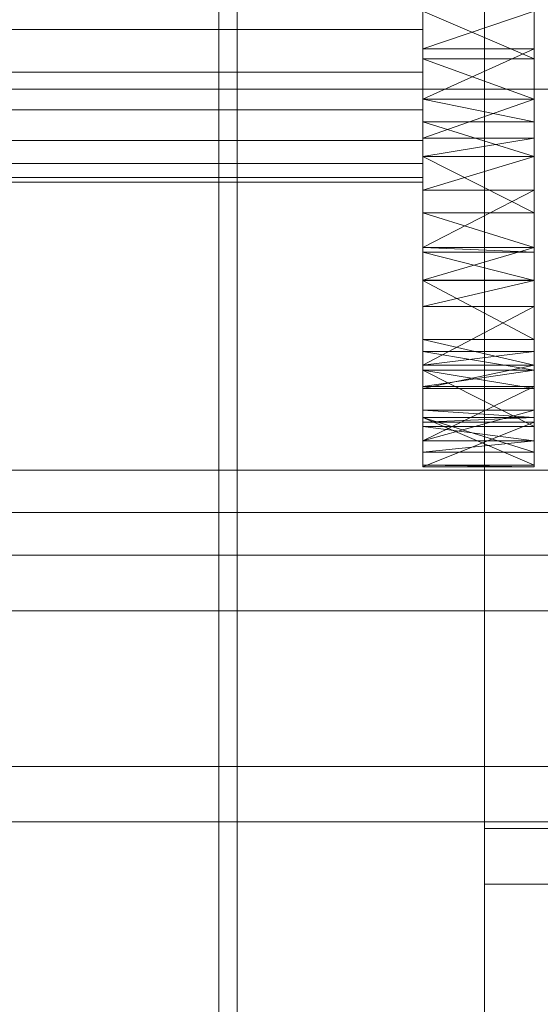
# Model space of a CAD drawing. Header units: millimetres. Extents: x -3490 to 61924, y -72580 to 6847.
# Tile 303 of 656: x 1365 to 1449, y -33686 to -33527. Entities that reach past the tile are written whole.
import ezdxf

# ---------------------------------------------------------------- set-up
doc = ezdxf.new("R2010")
doc.units = ezdxf.units.MM
for name, color, linetype, lineweight in [('COTAS_O', 1, 'Continuous', 0), ('frontal_C03', 7, 'Continuous', 0), ('frontal_secador', 7, 'Continuous', 0), ('frontal_tolva', 7, 'Continuous', 0)]:
    doc.layers.add(name, color=color, linetype=linetype, lineweight=lineweight)
doc.dimstyles.new('R19_100', dxfattribs={"dimtxt": 250, "dimasz": 150, "dimexe": 150, "dimexo": 80, "dimgap": 100, "dimtad": 1, "dimtih": 1, "dimtoh": 1, "dimdsep": 46, "dimcen": 0.09, "dimadec": 0, "dimazin": 0, "dimtfac": 1, "dimtdec": 4, "dimtofl": 0, "dimtmove": 0, "dimatfit": 3, "dimfxl": 1, "dimtolj": 1, "dimtzin": 0, "dimarcsym": 0})

# ---------------------------------------------------------------- blocks, each defined once
blk = doc.blocks.new('DIM_R29_57')
at = {"layer": 'COTAS_O'}
for p, q in [((-1725, -33700), (-1575, -33655)), ((1725, -33700), (1575, -33655)), ((-1725, -34400), (-1725, -33700)), ((-1725, -33700), (1725, -33700)), ((-1725, -33700), (-1575, -33745)), ((1725, -33700), (1575, -33745)), ((1725, -34400), (1725, -33700))]:
    blk.add_line(p, q, dxfattribs=at)
blk.add_text('3450 O', height=250, dxfattribs=at).set_placement((0, -33600))

msp = doc.modelspace()

# ---------------------------------------------------------------- linework, layer by layer
at = {"layer": 'frontal_C03'}
for p, q in [((1440, -33735.325), (1440, -33388.418)), ((1440, -33397.401), (1440, -33744.308)), ((-1500, -33538.458), (1500, -33538.458)), ((-1500, -33613.77), (1500, -33613.77)), ((1500, -33622.753), (-1500, -33622.753)), ((1500, -33647.876), (-1500, -33647.876)), ((-1500, -33656.859), (1500, -33656.859)), ((1440, -33666.893), (1440, -33657.91)), ((1440, -33657.91), (1480, -33657.91)), ((1440, -34004.816), (1440, -33657.91)), ((1480, -33666.893), (1440, -33666.893)), ((1440, -33666.893), (1440, -34013.799))]:
    msp.add_line(p, q, dxfattribs=at)
at = {"layer": 'frontal_secador'}
for p, q in [((1400, -36000), (1400, -33000)), ((1397, -35940), (1397, -33075)), ((1400, -36000), (1400, -33075)), ((1400, -34600), (1400, -33075)), ((1400, -35940), (1400, -33075)), ((1400, -34650), (1400, -33075)), ((1400, -36000), (1400, -33250)), ((1430, -33549.365), (1430, -33457.639)), ((1430, -33591.527), (1430, -33457.639)), ((1448, -33457.639), (1448, -33549.365)), ((1448, -33457.639), (1448, -33591.527)), ((1430, -33549.365), (1430, -33501.142)), ((1448, -33501.142), (1448, -33549.365)), ((1430, -33521.304), (1430, -33528.807)), ((1430, -33525.858), (1430, -33543.732)), ((1430, -33533.576), (1430, -33525.858)), ((1430, -33549.365), (1430, -33525.858)), ((1430, -33525.858), (1430, -33531.942)), ((1430, -33525.858), (1430, -33569.361)), ((1430, -33525.858), (1430, -33591.527)), ((1448, -33525.858), (1430, -33531.942)), ((1448, -33533.576), (1430, -33525.858)), ((1448, -33543.732), (1448, -33525.858)), ((1448, -33525.858), (1448, -33533.576)), ((1448, -33525.858), (1448, -33549.365)), ((1448, -33531.942), (1448, -33525.858)), ((1448, -33569.361), (1448, -33525.858)), ((1448, -33591.527), (1448, -33525.858)), ((1430, -33528.807), (1325, -33528.807)), ((1430, -33528.807), (1430, -33535.723)), ((1430, -33546.411), (1430, -33531.942)), ((1430, -33531.942), (1430, -33540.075)), ((1430, -33549.365), (1430, -33531.942)), ((1448, -33531.942), (1430, -33531.942)), ((1448, -33531.942), (1430, -33540.075)), ((1448, -33531.942), (1448, -33546.411)), ((1448, -33540.075), (1448, -33531.942)), ((1448, -33531.942), (1448, -33549.365)), ((1430, -33533.576), (1430, -33543.732)), ((1430, -33540.075), (1430, -33533.576)), ((1448, -33540.075), (1430, -33533.576)), ((1448, -33533.576), (1430, -33533.576)), ((1448, -33543.732), (1448, -33533.576)), ((1448, -33533.576), (1448, -33540.075)), ((1430, -33535.723), (1325, -33535.723)), ((1430, -33535.723), (1430, -33541.784)), ((1430, -33540.075), (1430, -33546.411)), ((1430, -33543.732), (1430, -33540.075)), ((1448, -33540.075), (1430, -33540.075)), ((1448, -33540.075), (1430, -33546.411)), ((1448, -33543.732), (1430, -33540.075)), ((1448, -33546.411), (1448, -33540.075)), ((1448, -33540.075), (1448, -33543.732)), ((1430, -33541.784), (1325, -33541.784)), ((1430, -33541.784), (1430, -33546.759)), ((1430, -33549.365), (1430, -33543.732)), ((1448, -33549.365), (1430, -33543.732)), ((1448, -33543.732), (1430, -33543.732)), ((1448, -33543.732), (1448, -33549.365)), ((1430, -33546.759), (1325, -33546.759)), ((1430, -33546.411), (1430, -33549.365)), ((1448, -33546.411), (1430, -33546.411)), ((1448, -33546.411), (1430, -33549.365)), ((1430, -33546.759), (1430, -33550.455)), ((1448, -33549.365), (1448, -33546.411)), ((1430, -33549.365), (1430, -33564.806)), ((1430, -33558.435), (1430, -33549.365)), ((1430, -33569.361), (1430, -33549.365)), ((1430, -33549.365), (1430, -33554.777)), ((1430, -33583.889), (1430, -33549.365)), ((1430, -33591.527), (1430, -33549.365)), ((1448, -33549.365), (1430, -33549.365)), ((1448, -33549.365), (1430, -33554.777)), ((1448, -33558.435), (1430, -33549.365)), ((1448, -33564.806), (1448, -33549.365)), ((1448, -33549.365), (1448, -33558.435)), ((1448, -33549.365), (1448, -33569.361)), ((1448, -33554.777), (1448, -33549.365)), ((1448, -33549.365), (1448, -33583.889)), ((1448, -33549.365), (1448, -33591.527)), ((1430, -33550.455), (1325, -33550.455)), ((1430, -33550.455), (1430, -33552.731)), ((1430, -33552.731), (1325, -33552.731)), ((1430, -33552.731), (1430, -33553.5)), ((1430, -33553.5), (1325, -33553.5)), ((1430, -33569.353), (1430, -33554.777)), ((1430, -33554.777), (1430, -33564.05)), ((1430, -33569.361), (1430, -33554.777)), ((1448, -33554.777), (1430, -33554.777)), ((1448, -33554.777), (1430, -33564.05)), ((1448, -33554.777), (1448, -33569.353)), ((1448, -33564.05), (1448, -33554.777)), ((1448, -33554.777), (1448, -33569.361)), ((1430, -33558.435), (1430, -33564.806)), ((1430, -33564.05), (1430, -33558.435)), ((1448, -33564.05), (1430, -33558.435)), ((1448, -33558.435), (1430, -33558.435)), ((1448, -33564.806), (1448, -33558.435)), ((1448, -33558.435), (1448, -33564.05)), ((1430, -33564.05), (1430, -33569.353)), ((1430, -33564.806), (1430, -33564.05)), ((1448, -33564.05), (1430, -33564.05)), ((1448, -33564.05), (1430, -33569.353)), ((1448, -33564.806), (1430, -33564.05)), ((1448, -33569.353), (1448, -33564.05)), ((1448, -33564.05), (1448, -33564.806)), ((1430, -33569.361), (1430, -33564.806)), ((1448, -33569.361), (1430, -33564.806)), ((1448, -33564.806), (1430, -33564.806)), ((1448, -33564.806), (1448, -33569.361)), ((1448, -33569.353), (1430, -33569.353)), ((1448, -33569.353), (1430, -33569.361)), ((1430, -33569.361), (1430, -33580.859)), ((1430, -33578.895), (1430, -33569.361)), ((1430, -33583.889), (1430, -33569.361)), ((1430, -33569.361), (1430, -33573.572)), ((1430, -33569.361), (1430, -33591.527)), ((1448, -33569.361), (1430, -33569.361)), ((1448, -33569.361), (1430, -33573.572)), ((1448, -33578.895), (1430, -33569.361)), ((1448, -33580.859), (1448, -33569.361)), ((1448, -33569.361), (1448, -33578.895)), ((1448, -33569.361), (1448, -33583.889)), ((1448, -33573.572), (1448, -33569.361)), ((1448, -33591.527), (1448, -33569.361)), ((1430, -33586.827), (1430, -33573.572)), ((1430, -33573.572), (1430, -33583.075)), ((1430, -33583.889), (1430, -33573.572)), ((1448, -33573.572), (1430, -33573.572)), ((1448, -33573.572), (1430, -33583.075)), ((1448, -33573.572), (1448, -33586.827)), ((1448, -33583.075), (1448, -33573.572)), ((1448, -33573.572), (1448, -33583.889)), ((1430, -33578.895), (1430, -33580.859)), ((1430, -33583.075), (1430, -33578.895)), ((1448, -33583.075), (1430, -33578.895)), ((1448, -33578.895), (1430, -33578.895)), ((1448, -33580.859), (1448, -33578.895)), ((1448, -33578.895), (1448, -33583.075)), ((1430, -33580.859), (1430, -33583.075)), ((1430, -33583.889), (1430, -33580.859)), ((1448, -33583.889), (1430, -33580.859)), ((1448, -33580.859), (1430, -33580.859)), ((1448, -33580.859), (1430, -33583.075)), ((1448, -33583.075), (1448, -33580.859)), ((1448, -33580.859), (1448, -33583.889)), ((1430, -33583.075), (1430, -33586.827)), ((1448, -33583.075), (1430, -33583.075)), ((1448, -33583.075), (1430, -33586.827)), ((1448, -33586.827), (1448, -33583.075)), ((1430, -33586.827), (1430, -33583.889)), ((1430, -33583.889), (1430, -33590.317)), ((1430, -33592.954), (1430, -33583.889)), ((1430, -33591.527), (1430, -33583.889)), ((1430, -33583.889), (1430, -33586.487)), ((1448, -33586.827), (1430, -33583.889)), ((1448, -33583.889), (1430, -33583.889)), ((1448, -33583.889), (1430, -33586.487)), ((1448, -33592.954), (1430, -33583.889)), ((1448, -33583.889), (1448, -33586.827)), ((1448, -33590.317), (1448, -33583.889)), ((1448, -33583.889), (1448, -33592.954)), ((1448, -33583.889), (1448, -33591.527)), ((1448, -33586.487), (1448, -33583.889)), ((1430, -33597.124), (1430, -33586.487)), ((1430, -33586.487), (1430, -33595.291)), ((1430, -33591.527), (1430, -33586.487)), ((1448, -33586.487), (1430, -33586.487)), ((1448, -33586.487), (1430, -33595.291)), ((1448, -33586.487), (1448, -33597.124)), ((1448, -33595.291), (1448, -33586.487)), ((1448, -33586.487), (1448, -33591.527)), ((1448, -33586.827), (1430, -33586.827)), ((1430, -33592.954), (1430, -33590.317)), ((1430, -33590.317), (1430, -33595.291)), ((1430, -33591.527), (1430, -33590.317)), ((1448, -33591.527), (1430, -33590.317)), ((1448, -33590.317), (1430, -33590.317)), ((1448, -33590.317), (1430, -33595.291)), ((1448, -33590.317), (1448, -33592.954)), ((1448, -33595.291), (1448, -33590.317)), ((1448, -33590.317), (1448, -33591.527)), ((1430, -33597.124), (1430, -33591.527)), ((1430, -33591.527), (1430, -33592.256)), ((1430, -33599.235), (1430, -33591.527)), ((1448, -33597.124), (1430, -33591.527)), ((1448, -33591.527), (1430, -33591.527)), ((1448, -33591.527), (1430, -33592.256)), ((1448, -33599.235), (1430, -33591.527)), ((1430, -33599.235), (1430, -33592.256)), ((1430, -33592.256), (1430, -33599.5)), ((1448, -33592.256), (1430, -33592.256)), ((1448, -33592.256), (1430, -33599.5)), ((1430, -33595.291), (1430, -33592.954)), ((1448, -33595.291), (1430, -33592.954)), ((1448, -33592.954), (1430, -33592.954)), ((1448, -33591.527), (1448, -33597.124)), ((1448, -33592.256), (1448, -33591.527)), ((1448, -33591.527), (1448, -33599.235)), ((1448, -33592.256), (1448, -33599.235)), ((1448, -33599.5), (1448, -33592.256)), ((1448, -33592.954), (1448, -33595.291)), ((1430, -33595.291), (1430, -33597.124)), ((1448, -33595.291), (1430, -33595.291)), ((1448, -33595.291), (1430, -33597.124)), ((1448, -33597.124), (1448, -33595.291)), ((1448, -33597.124), (1430, -33597.124)), ((1430, -33599.5), (1430, -33599.235)), ((1448, -33599.5), (1430, -33599.235)), ((1448, -33599.235), (1430, -33599.235)), ((1448, -33599.235), (1448, -33599.5)), ((1448, -33599.5), (1430, -33599.5))]:
    msp.add_line(p, q, dxfattribs=at)
at = {"layer": 'frontal_tolva'}
for p, q in [((1725, -33600), (-1725, -33600)), ((1725, -33606.849), (-1725, -33606.849))]:
    msp.add_line(p, q, dxfattribs=at)

# ---------------------------------------------------------------- dimensions: what is measured, and where the dimension line sits
at = {"layer": 'COTAS_O'}
dim = msp.add_aligned_dim(p1=(-1725, -34400), p2=(1725, -34400), distance=700, text='<> O', dimstyle='R19_100', dxfattribs=at)
dim.commit()
dim.dimension.update_dxf_attribs({"geometry": 'DIM_R29_57', "text_midpoint": (0, -33700)})

doc.saveas('drawing.dxf')
